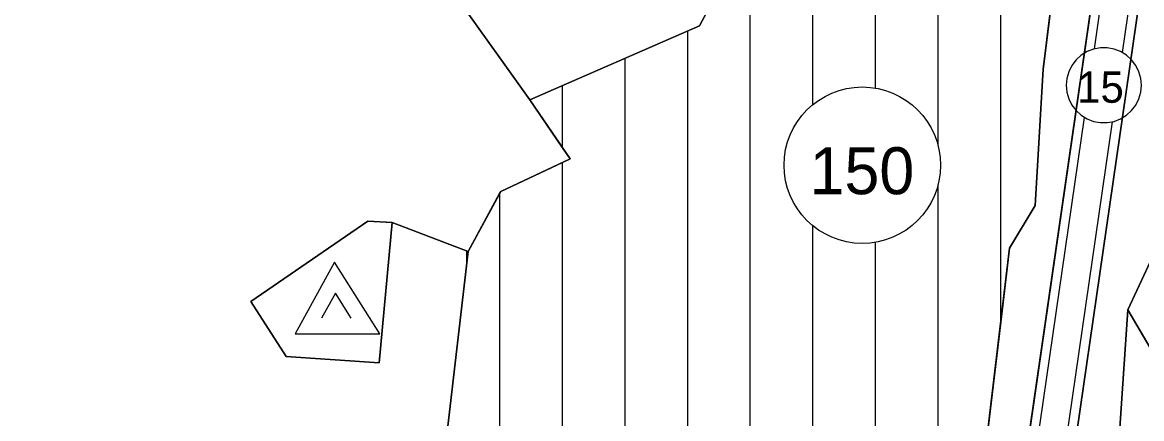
# Model space of a CAD drawing. Extents: x 427903 to 430077, y 4477233 to 4480385.
# Drawn here: x 428612.6 to 428970.2, y 4477956.2 to 4478082.9 of the extents above; entities that cross this region are included whole.
import ezdxf

# ---------------------------------------------------------------- set-up
doc = ezdxf.new("R2010")
doc.units = 0
for name, color, linetype in [('ADAKENARI', 7, 'Continuous'), ('Default', 7, 'Continuous'), ('KALDIRIM', 7, 'Continuous'), ('KD_DAIRE', 7, 'Continuous'), ('KD_YGEN', 7, 'Continuous'), ('PL_K_TALI_IS_MRK', 7, 'Continuous'), ('PL_KON_MEV_150', 7, 'Continuous'), ('PL_SAY_ILKOGRETIM', 7, 'Continuous'), ('PL_SAY_ORTAOGRETIM', 7, 'Continuous'), ('SM_DAIRE', 7, 'Continuous'), ('SM_TAKS', 7, 'Continuous'), ('TR_AZYOGUNKONUT', 7, 'Continuous'), ('TR_TALIISMERK', 7, 'Continuous')]:
    doc.layers.add(name, color=color, linetype=linetype)

msp = doc.modelspace()

# ---------------------------------------------------------------- linework, layer by layer
at = {"layer": 'ADAKENARI'}
for p, q in [((428950.14, 4478160.31), (428938.75, 4478067.89)), ((428963.39, 4478152.84), (428933.62, 4477947)), ((428948.42, 4477944.53), (428976.81, 4478140.85)), ((428774.76, 4478058.13), (428752.08, 4478089.85)), ((428832.95, 4478089.37), (428828.9, 4478081.74)), ((428828.9, 4478081.74), (428774.76, 4478058.13)), ((428938.75, 4478067.89), (428936.19, 4478024.36)), ((428787.59, 4478039.25), (428774.76, 4478058.13)), ((428765.43, 4478028.88), (428787.59, 4478039.25)), ((428754.98, 4478009.65), (428765.43, 4478028.88)), ((428936.19, 4478024.36), (428927.99, 4478010.72)), ((428722.97, 4478019.34), (428685.63, 4477993.72)), ((428730.73, 4478018.93), (428722.97, 4478019.34)), ((428726.59, 4477974.11), (428730.73, 4478018.93)), ((428965.76, 4477990.99), (428977.31, 4478015.93)), ((428745.16, 4477924.52), (428754.98, 4478009.65)), ((428927.99, 4478010.72), (428915.45, 4477906.25)), ((428685.63, 4477993.72), (428696.93, 4477976.07)), ((428959.67, 4477901.36), (428965.76, 4477990.99)), ((428696.93, 4477976.07), (428726.59, 4477974.11))]:
    msp.add_line(p, q, dxfattribs=at)
at = {"layer": 'Default'}
for p, q in [((428712.3, 4478006.2), (428699.75, 4477983.39)), ((428726.77, 4477983.39), (428712.3, 4478006.2)), ((428712.6, 4477996.39), (428708.21, 4477988.39)), ((428717.68, 4477988.39), (428712.6, 4477996.39)), ((428699.75, 4477983.39), (428726.77, 4477983.39))]:
    msp.add_line(p, q, dxfattribs=at)
at = {"layer": 'KALDIRIM'}
for p, q in [((428955.08, 4478074.39), (428966.65, 4478154.41)), ((428964, 4478073.22), (428974.69, 4478147.11)), ((428936.54, 4477946.25), (428951.91, 4478052.49)), ((428945.45, 4477944.96), (428960.8, 4478051.09))]:
    msp.add_line(p, q, dxfattribs=at)
at = {"layer": 'KD_DAIRE'}
for p, q in [((428952.74, 4478073.52), (428950.85, 4478072.35)), ((428952.74, 4478073.52), (428950.85, 4478072.35)), ((428954.8, 4478074.32), (428952.74, 4478073.52)), ((428954.8, 4478074.32), (428952.74, 4478073.52)), ((428956.98, 4478074.72), (428954.8, 4478074.32)), ((428956.98, 4478074.72), (428954.8, 4478074.32)), ((428959.19, 4478074.72), (428956.98, 4478074.72)), ((428959.19, 4478074.72), (428956.98, 4478074.72)), ((428961.37, 4478074.32), (428959.19, 4478074.72)), ((428961.37, 4478074.32), (428959.19, 4478074.72)), ((428963.43, 4478073.52), (428961.37, 4478074.32)), ((428963.43, 4478073.52), (428961.37, 4478074.32)), ((428965.32, 4478072.35), (428963.43, 4478073.52)), ((428965.32, 4478072.35), (428963.43, 4478073.52)), ((428949.22, 4478070.86), (428947.88, 4478069.09)), ((428949.22, 4478070.86), (428947.88, 4478069.09)), ((428950.85, 4478072.35), (428949.22, 4478070.86)), ((428950.85, 4478072.35), (428949.22, 4478070.86)), ((428966.95, 4478070.86), (428965.32, 4478072.35)), ((428966.95, 4478070.86), (428965.32, 4478072.35)), ((428968.29, 4478069.09), (428966.95, 4478070.86)), ((428968.29, 4478069.09), (428966.95, 4478070.86)), ((428946.9, 4478067.11), (428946.29, 4478064.98)), ((428946.9, 4478067.11), (428946.29, 4478064.98)), ((428947.88, 4478069.09), (428946.9, 4478067.11)), ((428947.88, 4478069.09), (428946.9, 4478067.11)), ((428969.27, 4478067.11), (428968.29, 4478069.09)), ((428969.27, 4478067.11), (428968.29, 4478069.09)), ((428969.88, 4478064.98), (428969.27, 4478067.11)), ((428969.88, 4478064.98), (428969.27, 4478067.11)), ((428946.29, 4478064.98), (428946.08, 4478062.78)), ((428946.08, 4478062.78), (428946.29, 4478060.57)), ((428970.08, 4478062.78), (428969.88, 4478064.98)), ((428970.08, 4478062.78), (428969.88, 4478064.98)), ((428969.88, 4478060.57), (428970.08, 4478062.78)), ((428969.88, 4478060.57), (428970.08, 4478062.78)), ((428970.08, 4478062.78), (428970.08, 4478062.78)), ((428970.08, 4478062.78), (428970.08, 4478062.78)), ((428946.29, 4478060.57), (428946.9, 4478058.44)), ((428946.29, 4478060.57), (428946.9, 4478058.44)), ((428969.27, 4478058.44), (428969.88, 4478060.57)), ((428969.27, 4478058.44), (428969.88, 4478060.57)), ((428946.9, 4478058.44), (428947.88, 4478056.46)), ((428946.9, 4478058.44), (428947.88, 4478056.46)), ((428947.88, 4478056.46), (428949.22, 4478054.69)), ((428947.88, 4478056.46), (428949.22, 4478054.69)), ((428966.95, 4478054.69), (428968.29, 4478056.46)), ((428966.95, 4478054.69), (428968.29, 4478056.46)), ((428968.29, 4478056.46), (428969.27, 4478058.44)), ((428968.29, 4478056.46), (428969.27, 4478058.44)), ((428949.22, 4478054.69), (428950.85, 4478053.2)), ((428949.22, 4478054.69), (428950.85, 4478053.2)), ((428950.85, 4478053.2), (428952.74, 4478052.03)), ((428950.85, 4478053.2), (428952.74, 4478052.03)), ((428952.74, 4478052.03), (428954.8, 4478051.23)), ((428952.74, 4478052.03), (428954.8, 4478051.23)), ((428961.37, 4478051.23), (428963.43, 4478052.03)), ((428961.37, 4478051.23), (428963.43, 4478052.03)), ((428963.43, 4478052.03), (428965.32, 4478053.2)), ((428963.43, 4478052.03), (428965.32, 4478053.2)), ((428965.32, 4478053.2), (428966.95, 4478054.69)), ((428965.32, 4478053.2), (428966.95, 4478054.69)), ((428954.8, 4478051.23), (428956.98, 4478050.83)), ((428954.8, 4478051.23), (428956.98, 4478050.83)), ((428956.98, 4478050.83), (428959.19, 4478050.83)), ((428956.98, 4478050.83), (428959.19, 4478050.83)), ((428959.19, 4478050.83), (428961.37, 4478051.23)), ((428959.19, 4478050.83), (428961.37, 4478051.23))]:
    msp.add_line(p, q, dxfattribs=at)
at = {"layer": 'PL_K_TALI_IS_MRK'}
for p, q in [((428731.2, 4478018.75), (428730.71, 4478018.75)), ((428731.2, 4478018.75), (428731.2, 4478018.75)), ((428754.61, 4478006.43), (428754.61, 4478009.79)), ((428754.61, 4478009.79), (428754.61, 4478009.79))]:
    msp.add_line(p, q, dxfattribs=at)
for points in [[(428915.45, 4477906.25), (428927.99, 4478010.72), (428936.19, 4478024.36), (428938.75, 4478067.89), (428950.14, 4478160.31), (428964.48, 4478164.48), (428964.22, 4478159.98), (428963.39, 4478152.84), (428933.62, 4477947)], [(428524, 4478077.97), (428524.06, 4478078.01), (428616.23, 4478155.49), (428644.77, 4478127.47), (428669.47, 4478149.06), (428701.91, 4478135.66), (428712.03, 4478141.27), (428721.32, 4478128.77), (428729.44, 4478136.08), (428735.1, 4478131.32), (428758.84, 4478096.14), (428752.08, 4478089.85), (428774.76, 4478058.13), (428787.59, 4478039.25), (428765.43, 4478028.88), (428754.98, 4478009.65), (428730.73, 4478018.93), (428722.97, 4478019.34), (428685.63, 4477993.72), (428696.93, 4477976.07), (428726.59, 4477974.11), (428730.73, 4478018.93), (428754.98, 4478009.65), (428745.16, 4477924.52)], [(429382.06, 4477899.67), (429263.06, 4477907.41), (429185.69, 4477901.11), (428937.59, 4477888.52), (428939.76, 4477897.78), (428941.79, 4477907.07), (428943.67, 4477916.39), (428945.4, 4477925.75), (428946.98, 4477935.13), (428948.42, 4477944.53), (428976.81, 4478140.85), (428983.73, 4478139.49), (428993.62, 4478117.58), (428977.31, 4478015.93), (428965.76, 4477990.99), (428959.67, 4477901.36), (429264.49, 4477923.13), (429443.32, 4477908.92)]]:
    msp.add_lwpolyline(points, dxfattribs=at)
at = {"layer": 'PL_KON_MEV_150'}
msp.add_lwpolyline([(428950.14, 4478160.31), (428938.75, 4478067.89), (428936.19, 4478024.36), (428927.99, 4478010.72), (428915.45, 4477906.25), (428882.38, 4477906.83), (428805.89, 4477920.73), (428745.16, 4477924.52), (428754.98, 4478009.65), (428765.43, 4478028.88), (428787.59, 4478039.25), (428774.76, 4478058.13), (428828.9, 4478081.74), (428832.95, 4478089.37), (428809.85, 4478137.54), (428803.67, 4478144.7), (428812.15, 4478149.4), (428821.1, 4478137.56), (428894.25, 4478170.11), (428899.39, 4478145.55)], close=True, dxfattribs=at)
msp.add_lwpolyline([(429443.32, 4477908.92), (429264.49, 4477923.13), (429192.2, 4478048.07), (429216.02, 4478049.83), (429217.51, 4478103.36), (429192.73, 4478104.09), (429192.2, 4478048.07), (429264.49, 4477923.13), (428959.67, 4477901.36), (428965.76, 4477990.99), (428987.54, 4477953.81), (429051.49, 4477953.21), (429054.18, 4477975.5), (428986.77, 4477977.12), (428987.54, 4477953.81), (428965.76, 4477990.99), (428977.31, 4478015.93), (428993.62, 4478117.58), (428983.73, 4478139.49), (428976.81, 4478140.85), (428977.72, 4478147.16), (428978.37, 4478152.37), (428978.58, 4478154.9), (429279.31, 4478158.97)], dxfattribs=at)
at = {"layer": 'PL_SAY_ILKOGRETIM'}
msp.add_lwpolyline([(428809.85, 4478137.54), (428832.95, 4478089.37), (428828.9, 4478081.74), (428774.76, 4478058.13), (428752.08, 4478089.85), (428763.24, 4478100.24), (428762.15, 4478105.07), (428777.12, 4478127.92), (428794.79, 4478136.27), (428803.67, 4478144.7)], close=True, dxfattribs=at)
at = {"layer": 'PL_SAY_ORTAOGRETIM'}
msp.add_lwpolyline([(428730.73, 4478018.93), (428726.59, 4477974.11), (428696.93, 4477976.07), (428685.63, 4477993.72), (428722.97, 4478019.34)], close=True, dxfattribs=at)
at = {"layer": 'SM_DAIRE'}
msp.add_circle((428880.93, 4478037.23), 25, dxfattribs=at)
at = {"layer": 'TR_AZYOGUNKONUT'}
for p, q in [((428885.16, 4478061.87), (428885.16, 4478166.06)), ((428865.16, 4478056.63), (428865.16, 4478157.16)), ((428925.16, 4477987.12), (428925.16, 4478153.05)), ((428845.16, 4477913.59), (428845.16, 4478148.27)), ((428905.16, 4478043.38), (428905.16, 4478147.23)), ((428825.16, 4477917.23), (428825.16, 4478080.11)), ((428805.16, 4477920.77), (428805.16, 4478071.39)), ((428785.16, 4478042.82), (428785.16, 4478062.67)), ((428785.16, 4477922.02), (428785.16, 4478038.11)), ((428905.16, 4477906.43), (428905.16, 4478031.08)), ((428765.16, 4477923.27), (428765.16, 4478028.39)), ((428865.16, 4477909.96), (428865.16, 4478017.83)), ((428885.16, 4477906.78), (428885.16, 4478012.59))]:
    msp.add_line(p, q, dxfattribs=at)
msp.add_lwpolyline([(428959.67, 4477901.36), (428965.76, 4477990.99), (428977.31, 4478015.93), (428979.67, 4478030.62), (428993.62, 4478117.58), (428983.73, 4478139.49), (428976.81, 4478140.85), (428948.42, 4477944.53)], dxfattribs=at)
at = {"layer": 'TR_TALIISMERK'}
for points in [[(428933.62, 4477947), (428963.39, 4478152.84), (428964.22, 4478159.98), (428964.48, 4478164.48), (428950.14, 4478160.31), (428945.16, 4478119.9), (428938.75, 4478067.89), (428936.19, 4478024.36), (428927.99, 4478010.72), (428925.16, 4477987.12), (428915.45, 4477906.25)], [(428745.16, 4477924.52), (428754.98, 4478009.65), (428730.73, 4478018.93), (428726.59, 4477974.11), (428696.93, 4477976.07), (428685.63, 4477993.72), (428722.97, 4478019.34), (428730.73, 4478018.93), (428754.98, 4478009.65), (428765.16, 4478028.39), (428765.43, 4478028.88), (428785.16, 4478038.11), (428787.59, 4478039.25), (428785.16, 4478042.82), (428774.76, 4478058.13), (428752.08, 4478089.85)]]:
    msp.add_lwpolyline(points, dxfattribs=at)

# ---------------------------------------------------------------- texts
at = {"layer": 'KD_YGEN'}
msp.add_text('15', height=10, dxfattribs=at).set_placement((428949.58, 4478057.19))
at = {"layer": 'SM_TAKS'}
msp.add_text('150', height=15, dxfattribs=at).set_placement((428864.06, 4478027.97))

doc.saveas('drawing.dxf')
